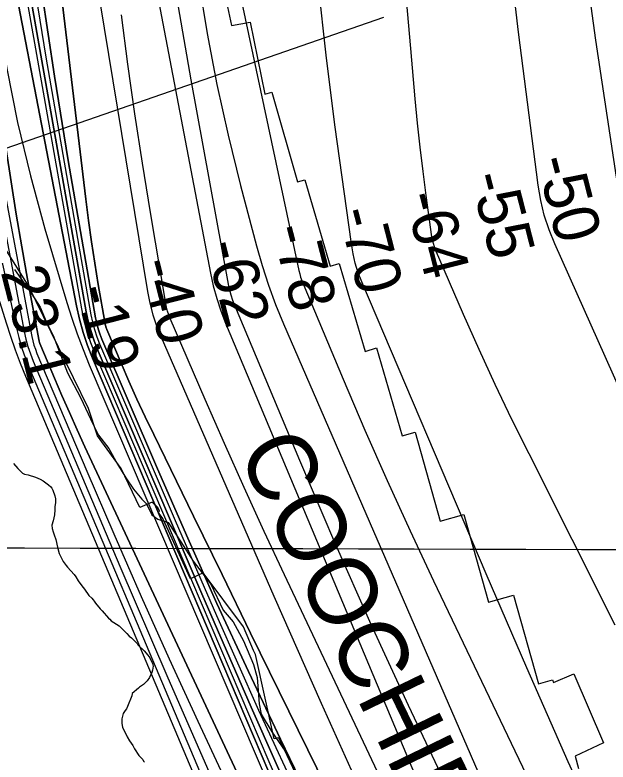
# Model space of a CAD drawing. Extents: x 3172231 to 3210228, y 940198 to 965780.
# Drawn here: x 3188309 to 3189177, y 951447 to 952541 of the extents above; entities that cross this region are included whole.
import ezdxf

# ---------------------------------------------------------------- set-up
doc = ezdxf.new("R2010")
doc.units = 0
for name, color, linetype in [('V-GRID-MAJR', 7, 'Continuous'), ('V-RIVR-EDGE', 7, 'Continuous'), ('V-RIVR-RANG', 7, 'Continuous'), ('V-RRAP-RVMT', 7, 'Continuous'), ('V-RRAP-RVMT-IDEN', 7, 'Continuous'), ('V-SITE-VEGE', 7, 'Continuous'), ('V-TOPO-DPTH', 7, 'Continuous'), ('V-TOPO-MAJR', 7, 'Continuous'), ('V-TOPO-MINR', 7, 'Continuous'), ('V-TOPO-WATR', 7, 'Continuous')]:
    doc.layers.add(name, color=color, linetype=linetype)

msp = doc.modelspace()

# ---------------------------------------------------------------- linework, layer by layer
at = {"layer": 'V-GRID-MAJR'}
msp.add_spline([(3176504.317, 951793.007), (3181720.753, 951778.211), (3186937.193, 951764.175), (3192153.634, 951750.897), (3197370.077, 951738.379), (3202586.522, 951726.618), (3207802.969, 951715.617)], degree=3, dxfattribs=at)
at = {"layer": 'V-RIVR-EDGE'}
for points in [[(3188308.168, 952168.064), (3188317.471, 952155.075), (3188333.492, 952132.216), (3188345.891, 952112.996), (3188354.656, 952092.23), (3188364.977, 952071.459), (3188386.106, 952016.952), (3188404.687, 951980.602), (3188423.259, 951941.141), (3188431, 951925.563), (3188446.511, 951906.336), (3188458.901, 951882.967), (3188471.299, 951863.229), (3188482.667, 951846.605), (3188494.56, 951832.054), (3188501.285, 951825.295), (3188509.025, 951809.199), (3188517.824, 951802.435), (3188533.371, 951797.729), (3188551.454, 951769.678), (3188569.535, 951741.109), (3188595.383, 951707.335), (3188613.441, 951669.431), (3188628.438, 951652.279), (3188643.41, 951624.755), (3188657.846, 951589.972), (3188663.503, 951570.769), (3188666.52, 951532.383), (3188669.076, 951517.337)], [(3188669.076, 951517.337), (3188685.089, 951491.366), (3188709.893, 951455.001), (3188719.688, 951431.12), (3188724.809, 951404.658), (3188724.77, 951389.099), (3188726.818, 951378.203), (3188731.977, 951367.299), (3188737.119, 951349.653), (3188744.317, 951324.223), (3188755.134, 951294.116), (3188770.625, 951266.591), (3188782.467, 951231.814), (3188791.723, 951199.636)]]:
    msp.add_lwpolyline(points, dxfattribs=at)
at = {"layer": 'V-RIVR-RANG'}
msp.add_line((3187838.648, 952187.725), (3188848.785, 952537.561), dxfattribs=at)
at = {"layer": 'V-RRAP-RVMT'}
for p, q in [((3188598.088, 952657.261), (3188625.768, 952525.383)), ((3188625.768, 952525.383), (3188653.155, 952530.253)), ((3188653.155, 952530.253), (3188674.535, 952424.988)), ((3188674.535, 952424.988), (3188684.944, 952427.622)), ((3188684.944, 952427.622), (3188722.443, 952296.644)), ((3188328.669, 952144.45), (3188216.523, 952323.112)), ((3188722.443, 952296.644), (3188733.019, 952299.719)), ((3188733.019, 952299.719), (3188770.319, 952173.045)), ((3188770.319, 952173.045), (3188783.6, 952176.803)), ((3188783.6, 952176.803), (3188821.492, 952048.201)), ((3188416.404, 951964.653), (3188328.669, 952144.45)), ((3188821.492, 952048.201), (3188837.771, 952053.415)), ((3188837.771, 952053.415), (3188875.738, 951924.847)), ((3188429.617, 951924.889), (3188416.404, 951964.653)), ((3188464.599, 951877.066), (3188429.617, 951924.889)), ((3188875.738, 951924.847), (3188894.583, 951930.04)), ((3188894.583, 951930.04), (3188931.293, 951799.801)), ((3188491.576, 951819.514), (3188464.599, 951877.066)), ((3188509.686, 951827.385), (3188491.576, 951819.514)), ((3188517.892, 951819.825), (3188509.686, 951827.385)), ((3188520.358, 951814.434), (3188517.892, 951819.825)), ((3188518.569, 951812.669), (3188520.358, 951814.434)), ((3188525.305, 951803.62), (3188518.569, 951812.669)), ((3188565.674, 951715.363), (3188525.305, 951803.62)), ((3188931.293, 951799.801), (3188965.946, 951809.628)), ((3188965.946, 951809.628), (3189001.719, 951681.068)), ((3188584.392, 951724.236), (3188565.674, 951715.363)), ((3188643.427, 951644.922), (3188584.392, 951724.236)), ((3189001.719, 951681.068), (3189038.252, 951691.385)), ((3189038.252, 951691.385), (3189075.205, 951561.622)), ((3188658.157, 951610.519), (3188643.427, 951644.922)), ((3188660.882, 951604.744), (3188658.157, 951610.519)), ((3188688.28, 951481.126), (3188660.882, 951604.744)), ((3189096.766, 951563.672), (3189126.785, 951576.029)), ((3189126.785, 951576.029), (3189170.057, 951475.07)), ((3189075.205, 951561.622), (3189095.606, 951567.615)), ((3189095.606, 951567.615), (3189096.766, 951563.672)), ((3188695.211, 951482.359), (3188688.28, 951481.126)), ((3188723.756, 951421.705), (3188695.211, 951482.359)), ((3189170.057, 951475.07), (3189128.584, 951455.485)), ((3189128.584, 951455.485), (3189133.817, 951437.693))]:
    msp.add_line(p, q, dxfattribs=at)
at = {"layer": 'V-SITE-VEGE'}
for p, q in [((3188306.832, 951884.144), (3188313.114, 951876.751)), ((3188313.114, 951876.751), (3188317.709, 951872.239)), ((3188317.709, 951872.239), (3188320.214, 951870.191)), ((3188320.214, 951870.191), (3188322.713, 951868.559)), ((3188322.713, 951868.559), (3188328.107, 951867.367)), ((3188328.107, 951867.367), (3188338.902, 951864.156)), ((3188338.902, 951864.156), (3188345.966, 951861.321)), ((3188345.966, 951861.321), (3188350.131, 951858.878)), ((3188350.131, 951858.878), (3188358.051, 951853.154)), ((3188358.051, 951853.154), (3188361.393, 951849.873)), ((3188361.393, 951849.873), (3188363.07, 951847.819)), ((3188363.07, 951847.819), (3188364.338, 951844.933)), ((3188364.338, 951844.933), (3188367.314, 951836.677)), ((3188367.314, 951836.677), (3188368.18, 951832.547)), ((3188368.231, 951827.165), (3188367.461, 951820.947)), ((3188368.18, 951832.547), (3188368.231, 951827.165)), ((3188367.504, 951816.39), (3188366.745, 951808.931)), ((3188367.461, 951820.947), (3188367.504, 951816.39)), ((3188366.745, 951808.931), (3188364.756, 951800.219)), ((3188364.756, 951800.219), (3188363.158, 951793.991)), ((3188363.158, 951793.991), (3188363.206, 951789.025)), ((3188363.206, 951789.025), (3188364.907, 951784.071)), ((3188364.907, 951784.071), (3188366.192, 951779.528)), ((3188366.192, 951779.528), (3188368.737, 951772.927)), ((3188368.737, 951772.927), (3188371.326, 951761.772)), ((3188371.326, 951761.772), (3188373.898, 951752.271)), ((3188373.898, 951752.271), (3188376.016, 951747.323)), ((3188376.016, 951747.323), (3188379.391, 951740.731)), ((3188379.391, 951740.731), (3188383.999, 951734.976)), ((3188383.999, 951734.976), (3188385.678, 951732.508)), ((3188385.678, 951732.508), (3188395.718, 951721.422)), ((3188395.718, 951721.422), (3188398.233, 951718.133)), ((3188398.233, 951718.133), (3188401.599, 951712.368)), ((3188401.599, 951712.368), (3188406.638, 951704.962)), ((3188406.638, 951704.962), (3188410.824, 951700.033)), ((3188410.824, 951700.033), (3188417.117, 951690.981)), ((3188417.117, 951690.981), (3188421.297, 951686.881)), ((3188421.297, 951686.881), (3188423.392, 951684.415)), ((3188423.392, 951684.415), (3188424.654, 951682.357)), ((3188424.654, 951682.357), (3188426.753, 951679.477)), ((3188426.753, 951679.477), (3188433.452, 951671.261)), ((3188433.452, 951671.261), (3188436.377, 951668.389)), ((3188436.377, 951668.389), (3188446, 951657.713)), ((3188446, 951657.713), (3188447.667, 951656.486)), ((3188447.667, 951656.486), (3188449.76, 951654.023)), ((3188449.76, 951654.023), (3188461.428, 951646.265)), ((3188461.428, 951646.265), (3188472.71, 951635.189)), ((3188472.71, 951635.189), (3188476.057, 951631.495)), ((3188476.057, 951631.495), (3188479.393, 951629.041)), ((3188479.393, 951629.041), (3188483.988, 951624.529)), ((3188483.988, 951624.529), (3188488.172, 951620.013)), ((3188488.172, 951620.013), (3188489.012, 951618.778)), ((3188489.012, 951618.778), (3188498.206, 951609.755)), ((3188498.206, 951609.755), (3188503.231, 951603.593)), ((3188503.231, 951603.593), (3188506.168, 951599.478)), ((3188506.168, 951599.478), (3188510.385, 951591.237)), ((3188510.385, 951591.237), (3188511.249, 951587.52)), ((3188511.249, 951587.52), (3188510.475, 951581.716)), ((3188509.267, 951577.976), (3188506.021, 951570.909)), ((3188510.475, 951581.716), (3188509.267, 951577.976)), ((3188502.341, 951565.905), (3188497.01, 951560.472)), ((3188506.021, 951570.909), (3188502.341, 951565.905)), ((3188489.602, 951555.434), (3188480.568, 951547.484)), ((3188491.249, 951556.691), (3188489.602, 951555.434)), ((3188497.01, 951560.472), (3188491.249, 951556.691)), ((3188479.774, 951544.164), (3188473.707, 951528.372)), ((3188480.568, 951547.484), (3188479.774, 951544.164)), ((3188470.449, 951522.545), (3188467.176, 951518.373)), ((3188472.083, 951525.046), (3188470.449, 951522.545)), ((3188473.707, 951528.372), (3188472.083, 951525.046)), ((3188467.176, 951518.373), (3188465.18, 951510.488)), ((3188465.18, 951510.488), (3188465.245, 951503.449)), ((3188465.245, 951503.449), (3188466.537, 951498.08)), ((3188466.537, 951498.08), (3188473.294, 951484.063)), ((3188473.294, 951484.063), (3188476.661, 951478.3)), ((3188476.661, 951478.3), (3188479.18, 951474.595)), ((3188479.18, 951474.595), (3188481.695, 951471.306)), ((3188481.695, 951471.306), (3188483.81, 951466.358)), ((3188483.81, 951466.358), (3188490.114, 951456.481)), ((3188490.114, 951456.481), (3188495.963, 951450.738)), ((3188495.963, 951450.738), (3188497.229, 951448.264)), ((3188497.229, 951448.264), (3188498.482, 951447.035))]:
    msp.add_line(p, q, dxfattribs=at)
at = {"layer": 'V-TOPO-DPTH'}
for points in [[(3188337.047, 954374.873), (3188341.984, 953412.468), (3188342.265, 953394.002), (3188342.794, 953375.545), (3188343.695, 953357.104), (3188344.843, 953338.671), (3188359.117, 953141.606), (3188369.175, 953024.836), (3188381.345, 952908.315), (3188396.684, 952792.17), (3188414.134, 952676.273), (3188503.048, 952135.843), (3188506.512, 952118.781), (3188510.802, 952101.963), (3188516.329, 952085.51), (3188522.681, 952069.3), (3188687.865, 951690.045), (3188757.109, 951533.399), (3188827.484, 951377.271), (3188899.555, 951221.918), (3188972.756, 951067.083), (3189101.643, 950798.26)], [(3188337.047, 954374.873), (3188341.984, 953412.468), (3188342.265, 953394.002), (3188342.794, 953375.545), (3188343.695, 953357.104), (3188344.843, 953338.671), (3188359.117, 953141.606), (3188369.175, 953024.836), (3188381.345, 952908.315), (3188396.684, 952792.17), (3188414.134, 952676.273), (3188503.048, 952135.843), (3188506.512, 952118.781), (3188510.802, 952101.963), (3188516.329, 952085.51), (3188522.681, 952069.3), (3188687.865, 951690.045), (3188757.109, 951533.399), (3188827.484, 951377.271), (3188899.555, 951221.918), (3188972.756, 951067.083), (3189101.643, 950798.26)], [(3188258.378, 954266.154), (3188258.648, 954168.026), (3188261.902, 953387.542), (3188262.066, 953378.887), (3188262.4, 953370.241), (3188262.99, 953361.609), (3188263.75, 953352.986), (3188318.373, 952822.81), (3188332.487, 952698.603), (3188348.33, 952574.637), (3188366.769, 952451.029), (3188386.937, 952327.661), (3188427.069, 952097.365), (3188428.744, 952089.406), (3188430.779, 952081.554), (3188433.355, 952073.862), (3188436.291, 952066.277), (3188516.098, 951879.701), (3188559.885, 951779.215), (3188604.571, 951679.138), (3188650.604, 951579.673), (3188697.535, 951480.617), (3189056.796, 950735.385)], [(3189056.796, 950735.385), (3188697.535, 951480.617), (3188650.604, 951579.673), (3188604.571, 951679.138), (3188559.885, 951779.215), (3188516.098, 951879.701), (3188436.291, 952066.277), (3188433.355, 952073.862), (3188430.779, 952081.554), (3188428.744, 952089.406), (3188427.069, 952097.365), (3188386.937, 952327.661), (3188366.769, 952451.029), (3188348.33, 952574.637), (3188332.487, 952698.603), (3188318.373, 952822.81), (3188263.75, 953352.986), (3188262.99, 953361.609), (3188262.4, 953370.241), (3188262.066, 953378.887), (3188261.902, 953387.542), (3188258.648, 954168.026), (3188258.378, 954266.154)], [(3188984.292, 950681.125), (3188411.405, 951908.58), (3188399.908, 951933.566), (3188388.593, 951958.633), (3188377.551, 951983.822), (3188366.691, 952009.091), (3188346.666, 952056.391), (3188345.432, 952059.807), (3188344.964, 952061.561), (3188344.571, 952063.337), (3188327.499, 952154.292), (3188318.951, 952201.616), (3188310.836, 952249.01), (3188303.37, 952296.512), (3188296.336, 952344.084), (3188156.524, 953336.521), (3188154.947, 953349.782), (3188153.755, 953363.07), (3188153.139, 953376.397), (3188152.906, 953389.75), (3188156.484, 954231.344)], [(3188311.115, 953119.38), (3188412.518, 952271.409), (3188416.51, 952240.093), (3188420.826, 952208.823), (3188425.629, 952177.625), (3188430.755, 952146.474), (3188440.758, 952088.509), (3188441.737, 952084.314), (3188443.198, 952080.262), (3188464.18, 952031.256), (3188475.715, 952004.85), (3188487.506, 951978.562), (3188499.681, 951952.449), (3188512.111, 951926.453), (3188570.279, 951807.068), (3188612.024, 951721.487), (3188653.82, 951635.931), (3188695.694, 951550.412), (3188737.62, 951464.919), (3188925.02, 951083.212)], [(3188925.02, 951083.212), (3188737.62, 951464.919), (3188695.694, 951550.412), (3188653.82, 951635.931), (3188612.024, 951721.487), (3188570.279, 951807.068), (3188512.111, 951926.453), (3188499.681, 951952.449), (3188487.506, 951978.562), (3188475.715, 952004.85), (3188464.18, 952031.256), (3188443.198, 952080.262), (3188441.737, 952084.314), (3188440.758, 952088.509), (3188430.755, 952146.474), (3188425.629, 952177.625), (3188420.826, 952208.823), (3188416.51, 952240.093), (3188412.518, 952271.409), (3188311.115, 953119.38)], [(3188980.261, 950759.257), (3188932.04, 950860.473), (3188893.127, 950943.501), (3188854.921, 951026.849), (3188817.776, 951110.674), (3188781.337, 951194.817), (3188422.41, 952038.28), (3188415.132, 952057.012), (3188408.667, 952075.993), (3188403.418, 952095.346), (3188398.982, 952114.947), (3188257.474, 952847.576)], [(3188257.474, 952847.576), (3188398.982, 952114.947), (3188403.418, 952095.346), (3188408.667, 952075.993), (3188415.132, 952057.012), (3188422.41, 952038.28), (3188781.337, 951194.817), (3188817.776, 951110.674), (3188854.921, 951026.849), (3188893.127, 950943.501), (3188932.04, 950860.473), (3188980.261, 950759.257)], [(3189018.465, 950747.291), (3188880.407, 951035.331), (3188803.43, 951198.67), (3188727.889, 951362.659), (3188654.503, 951527.624), (3188582.554, 951693.24), (3188429.361, 952052.283), (3188424.273, 952065.444), (3188419.803, 952078.789), (3188416.259, 952092.409), (3188413.333, 952106.213), (3188290.956, 952800.338)], [(3188290.956, 952800.338), (3188413.333, 952106.213), (3188416.259, 952092.409), (3188419.803, 952078.789), (3188424.273, 952065.444), (3188429.361, 952052.283), (3188582.554, 951693.24), (3188654.503, 951527.624), (3188727.889, 951362.659), (3188803.43, 951198.67), (3188880.407, 951035.331), (3189018.465, 950747.291)]]:
    msp.add_lwpolyline(points, dxfattribs=at)
at = {"layer": 'V-TOPO-MAJR'}
for points in [[(3188208.258, 952552.325), (3188310.743, 952084.134), (3188314.605, 952068.564), (3188319.029, 952053.172), (3188324.296, 952038.048), (3188330.125, 952023.102), (3188602.925, 951376.941), (3188655.34, 951254.585), (3188708.607, 951132.607), (3188763.153, 951011.195), (3188818.55, 950890.161), (3188903.701, 950706.673)], [(3189145.394, 950784.739), (3188703.306, 951720.929), (3188673.548, 951784.789), (3188644.227, 951848.848), (3188615.562, 951913.202), (3188587.334, 951977.754), (3188536.056, 952096.671), (3188533.995, 952101.971), (3188532.194, 952107.349), (3188530.786, 952112.842), (3188529.64, 952118.413), (3188507.219, 952251.537), (3188495.531, 952323.797), (3188484.471, 952396.149), (3188474.352, 952468.639), (3188464.86, 952541.22)]]:
    msp.add_lwpolyline(points, dxfattribs=at)
at = {"layer": 'V-TOPO-MINR'}
for points in [[(3188146.903, 954685.443), (3188141.912, 953400.073), (3188142.141, 953381.189), (3188142.772, 953362.325), (3188144.007, 953343.491), (3188145.645, 953324.677), (3188172.931, 953060.298), (3188190.39, 952909.582), (3188210.348, 952759.229), (3188234.053, 952609.422), (3188260.257, 952459.978), (3188333.603, 952070.332), (3188335.022, 952063.931), (3188336.71, 952057.612), (3188338.8, 952051.414), (3188341.158, 952045.297), (3188414.053, 951872.956), (3188453.554, 951780.948), (3188493.71, 951689.231), (3188534.849, 951597.951), (3188576.643, 951506.963), (3188957.402, 950689.628)], [(3188243.426, 954568.784), (3188250.492, 953398.129), (3188250.751, 953383.808), (3188251.242, 953369.498), (3188252.079, 953355.204), (3188253.146, 953340.921), (3188276.553, 953071.632), (3188291.428, 952922.965), (3188308.874, 952774.634), (3188330.175, 952626.808), (3188354.047, 952479.318), (3188420.208, 952101.79), (3188422.505, 952090.908), (3188425.293, 952080.172), (3188428.816, 952069.654), (3188432.829, 952059.281), (3188543.286, 951800.73), (3188603.818, 951661.609), (3188665.575, 951523.044), (3188729.171, 951385.313), (3188793.992, 951248.138), (3189037.616, 950741.331)], [(3188054.071, 954377.349), (3188043.294, 953392.623), (3188043.583, 953374.218), (3188044.521, 953355.862), (3188046.433, 953337.583), (3188048.995, 953319.354), (3188181.116, 952531.99), (3188196.565, 952450.339), (3188214.245, 952369.224), (3188235.273, 952288.91), (3188258.532, 952209.132), (3188295.924, 952090.122), (3188302.445, 952070.354), (3188309.336, 952050.721), (3188316.782, 952031.293), (3188324.599, 952012), (3188773.125, 950948.599), (3188795.434, 950896.464), (3188818.102, 950844.487), (3188841.309, 950792.749)], [(3188337.047, 954374.873), (3188341.984, 953412.468), (3188342.265, 953394.002), (3188342.794, 953375.545), (3188343.695, 953357.104), (3188344.843, 953338.671), (3188359.117, 953141.606), (3188369.175, 953024.836), (3188381.345, 952908.315), (3188396.684, 952792.17), (3188414.134, 952676.273), (3188503.048, 952135.843), (3188506.512, 952118.781), (3188510.802, 952101.963), (3188516.329, 952085.51), (3188522.681, 952069.3), (3188687.865, 951690.045), (3188757.109, 951533.399), (3188827.484, 951377.271), (3188899.555, 951221.918), (3188972.756, 951067.083), (3189101.643, 950798.26)], [(3188258.378, 954266.154), (3188258.648, 954168.026), (3188261.902, 953387.542), (3188262.066, 953378.887), (3188262.4, 953370.241), (3188262.99, 953361.609), (3188263.75, 953352.986), (3188318.373, 952822.81), (3188332.487, 952698.603), (3188348.33, 952574.637), (3188366.769, 952451.029), (3188386.937, 952327.661), (3188427.069, 952097.365), (3188428.744, 952089.406), (3188430.779, 952081.554), (3188433.355, 952073.862), (3188436.291, 952066.277), (3188516.098, 951879.701), (3188559.885, 951779.215), (3188604.571, 951679.138), (3188650.604, 951579.673), (3188697.535, 951480.617), (3189056.796, 950735.385)], [(3188156.484, 954231.344), (3188152.906, 953389.75), (3188153.139, 953376.397), (3188153.755, 953363.07), (3188154.947, 953349.782), (3188156.524, 953336.521), (3188296.336, 952344.084), (3188303.37, 952296.512), (3188310.836, 952249.01), (3188318.951, 952201.616), (3188327.499, 952154.292), (3188344.571, 952063.337), (3188344.964, 952061.561), (3188345.432, 952059.807), (3188346.666, 952056.391), (3188366.691, 952009.091), (3188377.551, 951983.822), (3188388.593, 951958.633), (3188399.908, 951933.566), (3188411.405, 951908.58), (3188984.292, 950681.125)], [(3188097.274, 953270.829), (3188322.624, 952077.325), (3188325.074, 952066.301), (3188327.984, 952055.415), (3188331.584, 952044.738), (3188335.644, 952034.201), (3188462.494, 951734.02), (3188531.174, 951573.872), (3188600.983, 951414.224), (3188672.483, 951255.328), (3188745.111, 951096.931), (3188930.535, 950698.144)], [(3188222.327, 953148.242), (3188406.443, 952110.633), (3188410.003, 952093.908), (3188414.307, 952077.405), (3188419.726, 952061.233), (3188425.888, 952045.283), (3188680.559, 951447.62), (3188734.985, 951322.143), (3188790.482, 951197.15), (3188847.586, 951072.884), (3188905.762, 950949.101), (3188999.346, 950753.267)], [(3188516.149, 953145.913), (3188724.403, 952166.755), (3188725.604, 952161.801), (3188726.987, 952156.905), (3188728.644, 952152.094), (3188730.483, 952147.341), (3188789.191, 952007.51), (3188821.056, 951933.124), (3188853.633, 951859.057), (3188887.277, 951785.468), (3188921.632, 951712.199), (3189316.766, 950885.109), (3189319.525, 950879.638), (3189322.435, 950874.252), (3189325.572, 950868.996), (3189328.861, 950863.825), (3189485.415, 950628.904)], [(3188311.115, 953119.38), (3188412.518, 952271.409), (3188416.51, 952240.093), (3188420.826, 952208.823), (3188425.629, 952177.625), (3188430.755, 952146.474), (3188440.758, 952088.509), (3188441.737, 952084.314), (3188443.198, 952080.262), (3188464.18, 952031.256), (3188475.715, 952004.85), (3188487.506, 951978.562), (3188499.681, 951952.449), (3188512.111, 951926.453), (3188570.279, 951807.068), (3188612.024, 951721.487), (3188653.82, 951635.931), (3188695.694, 951550.412), (3188737.62, 951464.919), (3188925.02, 951083.212)], [(3188435.252, 953001.643), (3188595.031, 952162.939), (3188599.211, 952144.215), (3188604.156, 952125.722), (3188610.249, 952107.575), (3188617.108, 952089.658), (3189048.446, 951060.835), (3189068.155, 951014.96), (3189088.396, 950969.326), (3189109.435, 950924.055), (3189131.006, 950879.026), (3189148.963, 950842.368), (3189162.036, 950815.889), (3189175.217, 950789.465)], [(3188290.956, 952800.338), (3188413.333, 952106.213), (3188416.259, 952092.409), (3188419.803, 952078.789), (3188424.273, 952065.444), (3188429.361, 952052.283), (3188582.554, 951693.24), (3188654.503, 951527.624), (3188727.889, 951362.659), (3188803.43, 951198.67), (3188880.407, 951035.331), (3189018.465, 950747.291)], [(3189769.665, 950785.58), (3189748.518, 950829.36), (3189727.035, 950872.98), (3189658.424, 951010.287), (3189647.293, 951032.586), (3189636.174, 951054.892), (3189625.073, 951077.206), (3189613.985, 951099.527), (3189521.448, 951285.992), (3189464.801, 951401.88), (3189409.086, 951518.208), (3189354.77, 951635.196), (3189301.387, 951752.623), (3189098.753, 952205.548), (3189090.497, 952226.434), (3189083.507, 952247.675), (3189078.416, 952269.449), (3189074.59, 952291.579), (3189046.003, 952515.578), (3189030.355, 952650.115)], [(3189901.572, 950751.083), (3189868.829, 950808.341), (3189836.296, 950865.717), (3189804.078, 950923.271), (3189772.071, 950980.944), (3189740.481, 951038.233), (3189724.641, 951067.461), (3189709.088, 951096.839), (3189693.965, 951126.441), (3189679.129, 951156.192), (3189628.528, 951259.543), (3189589.362, 951341.423), (3189551.201, 951423.759), (3189514.55, 951506.777), (3189478.905, 951590.25), (3189204.469, 952249.523), (3189199.543, 952262.703), (3189195.278, 952276.068), (3189192.005, 952289.71), (3189189.392, 952303.536), (3189159.126, 952503.867), (3189143.182, 952618.145)], [(3188539.568, 952600.905), (3188566.203, 952445.702), (3188621.023, 952146.492), (3188622.724, 952138.651), (3188624.757, 952130.909), (3188627.286, 952123.315), (3188630.147, 952115.82), (3188725.184, 951889.166), (3188776.777, 951768.852), (3188829.653, 951649.118), (3188884.454, 951530.252), (3188940.537, 951411.965), (3189217.921, 950838.917), (3189222.671, 950829.228), (3189227.486, 950819.571), (3189232.397, 950809.962), (3189738.345, 949709.462)], [(3188577.933, 952588.567), (3188590.414, 952513.676), (3188604.501, 952439.116), (3188620.995, 952365.051), (3188639.095, 952291.316), (3188662.311, 952202.947), (3188670.665, 952173.872), (3188679.889, 952145.098), (3188690.418, 952116.775), (3188701.817, 952088.754), (3189226.982, 950877.894), (3189230.443, 950870.148), (3189234.015, 950862.455), (3189237.754, 950854.842), (3189241.604, 950847.282), (3189245.618, 950839.807), (3189249.737, 950832.393), (3189254.016, 950825.07), (3189258.401, 950817.807), (3189263.449, 950809.645), (3189270.464, 950798.363)], [(3189477.419, 950690.1), (3189396.636, 950856.006), (3189385.077, 950879.834), (3189373.566, 950903.686), (3189362.126, 950927.571), (3189350.734, 950951.48), (3189244.658, 951174.949), (3189181.107, 951310.988), (3189118.679, 951447.533), (3189057.937, 951584.836), (3188998.319, 951722.645), (3188816.545, 952150.019), (3188811.417, 952163.55), (3188807.026, 952177.285), (3188803.74, 952191.325), (3188801.191, 952205.569), (3188777.078, 952380.237), (3188764.229, 952482.087), (3188752.974, 952584.095)], [(3189187.121, 951647.618), (3189061.161, 951898.112), (3189036.233, 951948.75), (3189011.882, 951999.658), (3188988.398, 952050.972), (3188965.491, 952102.557), (3188924.531, 952196.944), (3188922.736, 952201.592), (3188921.199, 952206.314), (3188920.052, 952211.145), (3188919.164, 952216.049), (3188910.736, 952276.59), (3188906.106, 952311.851), (3188901.843, 952347.153), (3188898.13, 952382.517), (3188894.784, 952417.922), (3188888.392, 952491.657), (3188882.131, 952563.961)], [(3188283.783, 952541.571), (3188297.111, 952462.252), (3188312.698, 952383.43), (3188331.671, 952305.355), (3188352.902, 952227.777), (3188384.978, 952119.786), (3188392.264, 952096.719), (3188400.071, 952073.84), (3188408.661, 952051.244), (3188417.772, 952028.835), (3188884.99, 950934.173), (3188902.994, 950892.681), (3188921.329, 950851.338), (3188940.158, 950810.217), (3188959.316, 950769.246)]]:
    msp.add_lwpolyline(points, dxfattribs=at)
at = {"layer": 'V-TOPO-WATR'}
msp.add_lwpolyline([(3188257.474, 952847.576), (3188398.982, 952114.947), (3188403.418, 952095.346), (3188408.667, 952075.993), (3188415.132, 952057.012), (3188422.41, 952038.28), (3188781.337, 951194.817), (3188817.776, 951110.674), (3188854.921, 951026.849), (3188893.127, 950943.501), (3188932.04, 950860.473), (3188980.261, 950759.257)], dxfattribs=at)

# ---------------------------------------------------------------- texts
at = {"layer": 'V-RIVR-RANG'}
for s, rotation, p in [('-50', 284.376111, (3189071.455, 952328.297)), ('-55', 284.376111, (3188974.347, 952304.405)), ('-64', 284.376111, (3188878.417, 952275.916)), ('-70', 284.376111, (3188781.111, 952252.791)), ('-78', 284.376111, (3188684.265, 952227.878)), ('-62', 284.376111, (3188586.96, 952204.754)), ('-40', 284.376111, (3188490.505, 952178.308)), ('23.1', 284.128326, (3188287.899, 952165.285)), ('-19', 284.376111, (3188397.261, 952139.341))]:
    msp.add_text(s, height=67, rotation=rotation, dxfattribs=at).set_placement(p)
at = {"layer": 'V-RRAP-RVMT-IDEN'}
msp.add_text('COOCHIE', height=99.9998, rotation=295.851166, dxfattribs=at).set_placement((3188633.476, 951902.572))

doc.saveas('drawing.dxf')
